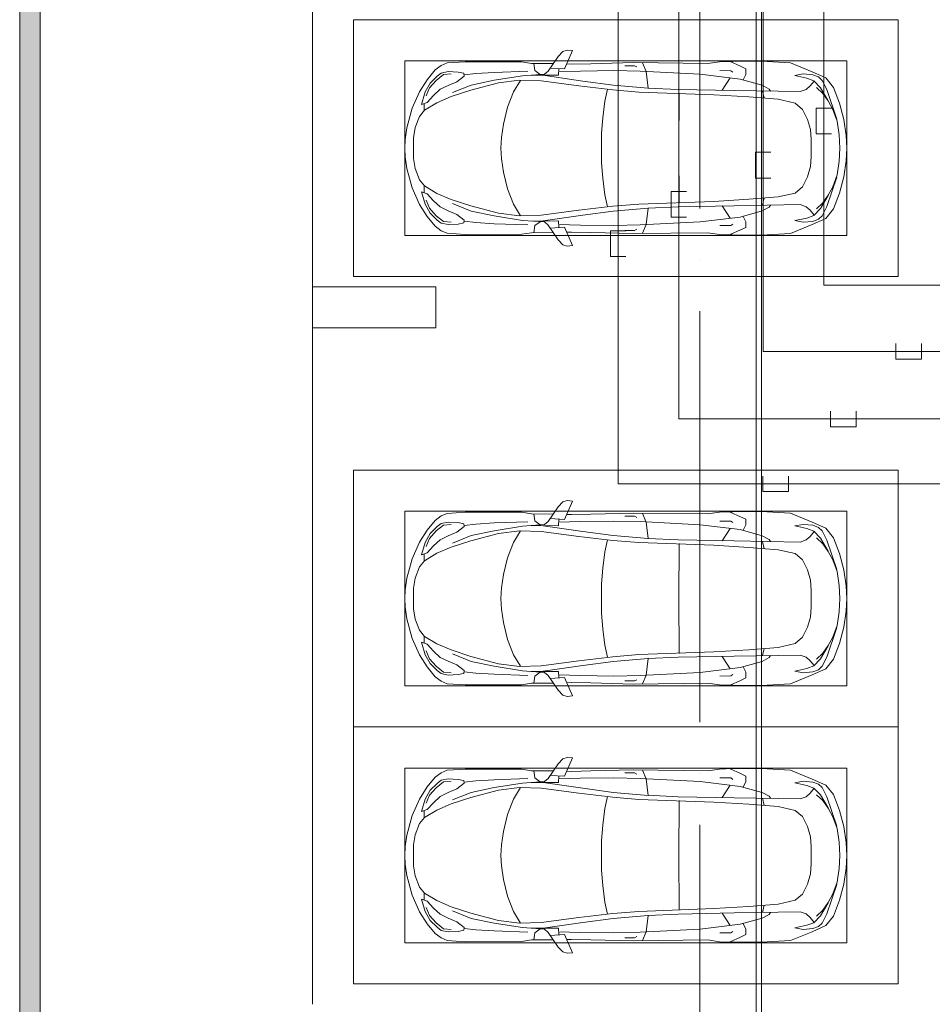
# Model space of a CAD drawing. Header units: millimetres. Extents: x -32229 to 291619, y -13689 to 125138.
# Tile 443 of 565: x 79985 to 88868, y 40165 to 49750. Entities that reach past the tile are written whole.
import ezdxf

# ---------------------------------------------------------------- set-up
doc = ezdxf.new("R2010")
doc.units = ezdxf.units.MM
doc.linetypes.add('ADSK_Линия сетки', pattern=[5000, 4000, -500, 0, -500])
doc.layers.add('A-DETL-____-OTLN', color=7, linetype='Continuous', lineweight=9, true_color=0x00a600)
for name, color, linetype, lineweight in [('A-DETL-GENF-OTLN', 7, 'Continuous', 18), ('A-FLOR-____-OTLN', 7, 'Continuous', 18), ('A-GENM-____-OTLN', 7, 'Continuous', 18), ('C-PRKG-____-OTLN', 7, 'Continuous', 18), ('M-EQPM-____-OTLN', 7, 'Continuous', 18), ('S-COLS-____-MCUT', 7, 'Continuous', 40), ('S-GRID-____-OTLN', 7, 'Continuous', 9)]:
    doc.layers.add(name, color=color, linetype=linetype, lineweight=lineweight)

# ---------------------------------------------------------------- blocks, each defined once
blk = doc.blocks.new('АР_Машиноместо - 5300x2500_С-V37--02 ЭМ')
at = {"layer": 'A-DETL-GENF-OTLN', "color": 253, "lineweight": 13, "true_color": 0xaaaaaa}
for p, q in [((861.8, -571.6), (701.8, -640.4)), ((1052.6, -517.5), (861.8, -571.6)), ((1165.1, -503.1), (1052.6, -517.5)), ((1250, -500), (1165.1, -503.1)), ((1250, -500), (1334.9, -503.1)), ((1334.9, -503.1), (1447.4, -517.5)), ((1447.4, -517.5), (1638.2, -571.6)), ((1638.2, -571.6), (1798.2, -640.4)), ((701.8, -640.4), (584.4, -714.6)), ((824.6, -660.9), (703.5, -696.4)), ((804.5, -715.7), (824.6, -660.9)), ((941.4, -642.2), (881.5, -691.6)), ((1050.7, -599.4), (941.4, -642.2)), ((1148.8, -583), (1050.7, -599.4)), ((1250, -581.6), (1148.8, -583)), ((1250, -581.6), (1351.2, -583)), ((1351.2, -583), (1449.3, -599.4)), ((1449.3, -599.4), (1558.6, -642.2)), ((1558.6, -642.2), (1618.5, -691.6)), ((1695.5, -715.7), (1675.4, -660.9)), ((1675.4, -660.9), (1796.5, -696.4)), ((1798.2, -640.4), (1915.6, -714.6)), ((584.4, -714.6), (489, -795.6)), ((616.5, -746.4), (550, -812.3)), ((703.5, -696.4), (616.5, -746.4)), ((737.5, -778.3), (804.5, -715.7)), ((881.5, -691.6), (809.1, -809.4)), ((888.4, -685.9), (815.2, -686.6)), ((1611.6, -685.9), (1684.8, -686.6)), ((1618.5, -691.6), (1690.9, -809.4)), ((1762.5, -778.3), (1695.5, -715.7)), ((1796.5, -696.4), (1883.5, -746.4)), ((1883.5, -746.4), (1950, -812.3)), ((1915.6, -714.6), (2011, -795.6)), ((445.9, -853.1), (420.9, -910.7)), ((489, -795.6), (445.9, -853.1)), ((519.1, -851.5), (505.7, -920)), ((550, -812.3), (519.1, -851.5)), ((639.1, -920), (677.4, -843.7)), ((677.4, -843.7), (737.5, -778.3)), ((809.1, -809.4), (749.2, -950.3)), ((1690.9, -809.4), (1750.8, -950.3)), ((1822.6, -843.7), (1762.5, -778.3)), ((1860.9, -920), (1822.6, -843.7)), ((1950, -812.3), (1980.9, -851.5)), ((1980.9, -851.5), (1994.3, -920)), ((2011, -795.6), (2054.1, -853.1)), ((2054.1, -853.1), (2079.1, -910.7)), ((420.9, -910.7), (409.5, -1087)), ((505.7, -920), (510.2, -1018.7)), ((603.4, -1004.8), (639.1, -920)), ((749.2, -950.3), (687.4, -1141)), ((1750.8, -950.3), (1812.6, -1141)), ((1896.6, -1004.8), (1860.9, -920)), ((1994.3, -920), (1989.8, -1018.7)), ((2079.1, -910.7), (2090.5, -1087)), ((510.2, -1018.7), (521.5, -1074.5)), ((548.5, -1076.2), (603.4, -1004.8)), ((1951.5, -1076.2), (1896.6, -1004.8)), ((1989.8, -1018.7), (1978.5, -1074.5)), ((409.5, -1087), (410.6, -1634.2)), ((521.5, -1074.5), (548.5, -1076.2)), ((687.4, -1141), (615.4, -1410.3)), ((1812.6, -1141), (1884.6, -1410.3)), ((1978.5, -1074.5), (1951.5, -1076.2)), ((2090.5, -1087), (2089.4, -1634.2)), ((615.4, -1410.3), (589.4, -1615.5)), ((1146.9, -1439.4), (1250, -1434.1)), ((1353.1, -1439.4), (1250, -1434.1)), ((1884.6, -1410.3), (1910.6, -1615.5)), ((703.6, -1557.1), (852.8, -1499)), ((852.8, -1499), (1016.6, -1459.9)), ((1016.6, -1459.9), (1146.9, -1439.4)), ((1483.4, -1459.9), (1353.1, -1439.4)), ((1647.2, -1499), (1483.4, -1459.9)), ((1796.4, -1557.1), (1647.2, -1499)), ((589.4, -1615.5), (595.8, -1824.8)), ((590.4, -1624.3), (703.6, -1557.1)), ((1909.6, -1624.3), (1796.4, -1557.1)), ((1910.6, -1615.5), (1904.2, -1824.8)), ((410.6, -1634.2), (426.5, -1730.9)), ((546.5, -1642.6), (530.6, -1857.6)), ((1953.5, -1642.6), (1969.4, -1857.6)), ((2089.4, -1634.2), (2073.5, -1730.9)), ((426.5, -1730.9), (427.5, -1943)), ((495, -1765.3), (426.6, -1753.4)), ((533.6, -1816.8), (495, -1765.3)), ((597, -2231), (535, -1798.3)), ((540.9, -1993.7), (539.8, -1733.1)), ((1903, -2231), (1965, -1798.3)), ((1959.1, -1993.7), (1960.2, -1733.1)), ((1966.4, -1816.8), (2005, -1765.3)), ((2005, -1765.3), (2073.4, -1753.4)), ((2073.5, -1730.9), (2072.5, -1943)), ((500.6, -1894.5), (357.8, -1990.1)), ((479.9, -2052.9), (471, -1914.3)), ((530.6, -1857.6), (500.6, -1894.5)), ((595.8, -1824.8), (644.6, -2191.8)), ((1904.2, -1824.8), (1855.4, -2191.8)), ((1969.4, -1857.6), (1999.4, -1894.5)), ((1999.4, -1894.5), (2142.2, -1990.1)), ((2020.1, -2052.9), (2029, -1914.3)), ((357.8, -1990.1), (309.5, -2036.1)), ((540.9, -1993.7), (476.3, -1997.9)), ((505.9, -1996), (500, -2210.1)), ((1959.1, -1993.7), (2023.7, -1997.9)), ((1994.1, -1996), (2000, -2210.1)), ((2142.2, -1990.1), (2190.5, -2036.1)), ((309.5, -2036.1), (296.8, -2079.9)), ((296.8, -2079.9), (301.4, -2130.5)), ((301.4, -2130.5), (479.9, -2052.9)), ((432.3, -2119.9), (430.7, -2073.9)), ((2198.6, -2130.5), (2020.1, -2052.9)), ((2067.7, -2119.9), (2069.3, -2073.9)), ((2190.5, -2036.1), (2203.2, -2079.9)), ((2203.2, -2079.9), (2198.6, -2130.5)), ((428.2, -2308.5), (432.3, -2119.9)), ((644.6, -2191.8), (684.2, -2522.3)), ((1855.4, -2191.8), (1815.8, -2522.3)), ((2071.8, -2308.5), (2067.7, -2119.9)), ((500, -2210.1), (495.7, -2532.3)), ((636.6, -2526.5), (597, -2231)), ((1863.4, -2526.5), (1903, -2231)), ((2000, -2210.1), (2004.3, -2532.3)), ((417.5, -2723), (428.2, -2308.5)), ((2082.5, -2723), (2071.8, -2308.5)), ((495.7, -2532.3), (501.4, -2789.7)), ((636.6, -2526.5), (665.8, -2867.4)), ((684.2, -2522.3), (704.9, -2775.5)), ((1815.8, -2522.3), (1795.1, -2775.5)), ((1863.4, -2526.5), (1834.2, -2867.4)), ((2004.3, -2532.3), (1998.6, -2789.7)), ((447.8, -2638.7), (447.8, -2733.7)), ((2052.2, -2638.7), (2052.2, -2733.7)), ((426.5, -3446.8), (417.5, -2723)), ((447.8, -2733.7), (459.7, -2756.2)), ((704.9, -2775.5), (731.2, -3507.6)), ((1795.1, -2775.5), (1768.8, -3507.6)), ((2052.2, -2733.7), (2040.3, -2756.2)), ((2073.5, -3446.8), (2082.5, -2723)), ((505.1, -2846.9), (420.9, -2813.3)), ((501.4, -2789.7), (530.9, -3374.8)), ((665.8, -2867.4), (505.1, -2846.9)), ((665.6, -2864.6), (678.7, -3159.5)), ((1834.4, -2864.6), (1821.3, -3159.5)), ((1834.2, -2867.4), (1994.9, -2846.9)), ((1998.6, -2789.7), (1969.1, -3374.8)), ((1994.9, -2846.9), (2079.1, -2813.3)), ((678.7, -3159.5), (689.3, -3705.5)), ((1821.3, -3159.5), (1810.7, -3705.5)), ((409.5, -3560), (426.5, -3446.8)), ((530.9, -3374.8), (578.7, -3762.9)), ((1969.1, -3374.8), (1921.3, -3762.9)), ((2090.5, -3560), (2073.5, -3446.8)), ((731.2, -3507.6), (752.2, -3845.6)), ((1768.8, -3507.6), (1747.8, -3845.6)), ((405.6, -3688.5), (409.5, -3560)), ((495.5, -3566.1), (496.8, -3671.6)), ((687.1, -3588.8), (566.5, -3663.9)), ((1812.9, -3588.8), (1933.5, -3663.9)), ((2004.5, -3566.1), (2003.2, -3671.6)), ((2094.4, -3688.5), (2090.5, -3560)), ((403.4, -3968), (405.6, -3688.5)), ((408.2, -3667), (453.1, -3766.3)), ((496.8, -3671.6), (510.1, -3691.5)), ((689.3, -3705.5), (699.7, -4345.5)), ((1810.7, -3705.5), (1800.3, -4345.5)), ((2003.2, -3671.6), (1989.9, -3691.5)), ((2091.8, -3667), (2046.9, -3766.3)), ((2096.6, -3968), (2094.4, -3688.5)), ((453.1, -3766.3), (478.4, -3819.3)), ((478.4, -3819.3), (532.5, -3818.1)), ((532.5, -3818.1), (585.5, -3790.5)), ((578.7, -3762.9), (638.7, -3975.4)), ((1921.3, -3762.9), (1861.3, -3975.4)), ((1967.5, -3818.1), (1914.5, -3790.5)), ((2021.6, -3819.3), (1967.5, -3818.1)), ((2046.9, -3766.3), (2021.6, -3819.3)), ((752.2, -3845.6), (774.4, -4132.9)), ((1747.8, -3845.6), (1725.6, -4132.9)), ((419.6, -4254.2), (403.4, -3968)), ((638.7, -3975.4), (675.2, -4045.5)), ((1861.3, -3975.4), (1824.8, -4045.5)), ((2080.4, -4254.2), (2096.6, -3968)), ((675.2, -4045.5), (694.6, -4057.6)), ((1824.8, -4045.5), (1805.4, -4057.6)), ((774.4, -4132.9), (812.5, -4298.9)), ((1725.6, -4132.9), (1687.5, -4298.9)), ((507.1, -4462.6), (419.6, -4254.2)), ((543.7, -4295.1), (528.4, -4374.7)), ((569.5, -4413.1), (543.7, -4295.1)), ((812.5, -4298.9), (872.7, -4370.2)), ((1687.5, -4298.9), (1627.3, -4370.2)), ((1930.5, -4413.1), (1956.3, -4295.1)), ((1956.3, -4295.1), (1971.6, -4374.7)), ((1992.9, -4462.6), (2080.4, -4254.2)), ((528.4, -4374.7), (536.4, -4471.4)), ((679.6, -4406.3), (645, -4445.5)), ((699.7, -4345.5), (679.6, -4406.3)), ((872.7, -4370.2), (970.5, -4419.3)), ((1627.3, -4370.2), (1529.5, -4419.3)), ((1800.3, -4345.5), (1820.4, -4406.3)), ((1820.4, -4406.3), (1855, -4445.5)), ((1971.6, -4374.7), (1963.6, -4471.4)), ((565.9, -4595.1), (507.1, -4462.6)), ((536.4, -4471.4), (557.5, -4525.7)), ((594.6, -4479.3), (569.5, -4413.1)), ((661.8, -4543.1), (594.6, -4479.3)), ((645, -4445.5), (597.3, -4481.4)), ((970.5, -4419.3), (1069.6, -4447.3)), ((1069.6, -4447.3), (1167.1, -4453.2)), ((1167.1, -4453.2), (1250, -4453.9)), ((1332.9, -4453.2), (1250, -4453.9)), ((1430.4, -4447.3), (1332.9, -4453.2)), ((1529.5, -4419.3), (1430.4, -4447.3)), ((1838.2, -4543.1), (1905.4, -4479.3)), ((1855, -4445.5), (1902.7, -4481.4)), ((1905.4, -4479.3), (1930.5, -4413.1)), ((1934.1, -4595.1), (1992.9, -4462.6)), ((1963.6, -4471.4), (1942.5, -4525.7)), ((557.5, -4525.7), (590.7, -4560.1)), ((659.1, -4669.9), (565.9, -4595.1)), ((590.7, -4560.1), (680.7, -4606.5)), ((717.1, -4568.9), (659.6, -4505.3)), ((788.5, -4617.7), (661.8, -4543.1)), ((791.3, -4619.7), (717.1, -4568.9)), ((1708.7, -4619.7), (1782.9, -4568.9)), ((1711.5, -4617.7), (1838.2, -4543.1)), ((1782.9, -4568.9), (1840.4, -4505.3)), ((1909.3, -4560.1), (1819.3, -4606.5)), ((1840.9, -4669.9), (1934.1, -4595.1)), ((1942.5, -4525.7), (1909.3, -4560.1)), ((812.7, -4729.4), (659.1, -4669.9)), ((680.7, -4606.5), (967, -4703.6)), ((873.9, -4665.1), (791.3, -4619.7)), ((988.2, -4706.7), (873.9, -4665.1)), ((1511.8, -4706.7), (1626.1, -4665.1)), ((1819.3, -4606.5), (1533, -4703.6)), ((1626.1, -4665.1), (1708.7, -4619.7)), ((1687.3, -4729.4), (1840.9, -4669.9)), ((970.2, -4771.8), (812.7, -4729.4)), ((1126.4, -4794.1), (970.2, -4771.8)), ((1122.2, -4726.4), (988.2, -4706.7)), ((1250, -4731.7), (1122.2, -4726.4)), ((1250, -4731.7), (1377.8, -4726.4)), ((1373.6, -4794.1), (1529.8, -4771.8)), ((1377.8, -4726.4), (1511.8, -4706.7)), ((1529.8, -4771.8), (1687.3, -4729.4)), ((1250, -4800), (1126.4, -4794.1)), ((1250, -4800), (1373.6, -4794.1))]:
    blk.add_line(p, q, dxfattribs=at)
at = {"layer": 'A-DETL-GENF-OTLN', "color": 254, "lineweight": 13, "true_color": 0xd4d4d4}
for p, q in [((664.7, -739.9), (591.7, -805)), ((742.6, -707.8), (664.7, -739.9)), ((1757.4, -707.8), (1835.3, -739.9)), ((1835.3, -739.9), (1908.3, -805)), ((591.7, -805), (534.5, -874.4)), ((1908.3, -805), (1965.5, -874.4)), ((534.5, -874.4), (528.1, -949.5)), ((1965.5, -874.4), (1971.9, -949.5)), ((710.2, -962.8), (636.7, -1146)), ((1789.8, -962.8), (1863.3, -1146)), ((537.4, -1076.1), (524.9, -1188.6)), ((636.7, -1146), (590.3, -1367.8)), ((1863.3, -1146), (1909.7, -1367.8)), ((1962.6, -1076.1), (1975.1, -1188.6)), ((524.9, -1188.6), (513.9, -1368.9)), ((1975.1, -1188.6), (1986.1, -1368.9)), ((513.9, -1368.9), (502.3, -1696.3)), ((590.3, -1367.8), (546.5, -1642.6)), ((1909.7, -1367.8), (1953.5, -1642.6)), ((1986.1, -1368.9), (1997.7, -1696.3)), ((677.9, -2473), (794.6, -2446)), ((794.6, -2446), (955.7, -2426.8)), ((955.7, -2426.8), (1105.5, -2413.7)), ((1105.5, -2413.7), (1250, -2412.9)), ((1394.5, -2413.7), (1250, -2412.9)), ((1544.3, -2426.8), (1394.5, -2413.7)), ((1705.4, -2446), (1544.3, -2426.8)), ((1822.1, -2473), (1705.4, -2446)), ((715.1, -3168.3), (1250, -3167.3)), ((1784.9, -3168.3), (1250, -3167.3)), ((694.6, -3980.4), (765.1, -3996.8)), ((1805.4, -3980.4), (1734.9, -3996.8))]:
    blk.add_line(p, q, dxfattribs=at)
at = {"layer": 'C-PRKG-____-OTLN', "color": 253, "lineweight": 13, "true_color": 0xaaaaaa}
for p, q in [((2500, 0), (0, 0)), ((0, 0), (0, -5300)), ((2500, 0), (2500, -5300)), ((400, -500), (400, -4800)), ((400, -500), (2100, -500)), ((2100, -500), (2100, -4800)), ((400, -4800), (2100, -4800)), ((2500, -5300), (0, -5300))]:
    blk.add_line(p, q, dxfattribs=at)
blk = doc.blocks.new('АР_Машиноместо - 5300x2500_С-V38--02 ЭМ')
at = {"layer": 'A-DETL-GENF-OTLN', "color": 253, "lineweight": 13, "true_color": 0xaaaaaa}
for p, q in [((1126.4, 4794.1), (970.2, 4771.8)), ((1250, 4800), (1126.4, 4794.1)), ((1250, 4800), (1373.6, 4794.1)), ((1373.6, 4794.1), (1529.8, 4771.8)), ((812.7, 4729.4), (659.1, 4669.9)), ((680.7, 4606.5), (967, 4703.6)), ((970.2, 4771.8), (812.7, 4729.4)), ((988.2, 4706.7), (873.9, 4665.1)), ((1122.2, 4726.4), (988.2, 4706.7)), ((1250, 4731.7), (1122.2, 4726.4)), ((1250, 4731.7), (1377.8, 4726.4)), ((1377.8, 4726.4), (1511.8, 4706.7)), ((1511.8, 4706.7), (1626.1, 4665.1)), ((1529.8, 4771.8), (1687.3, 4729.4)), ((1819.3, 4606.5), (1533, 4703.6)), ((1687.3, 4729.4), (1840.9, 4669.9)), ((659.1, 4669.9), (565.9, 4595.1)), ((590.7, 4560.1), (680.7, 4606.5)), ((788.5, 4617.7), (661.8, 4543.1)), ((791.3, 4619.7), (717.1, 4568.9)), ((873.9, 4665.1), (791.3, 4619.7)), ((1626.1, 4665.1), (1708.7, 4619.7)), ((1708.7, 4619.7), (1782.9, 4568.9)), ((1711.5, 4617.7), (1838.2, 4543.1)), ((1909.3, 4560.1), (1819.3, 4606.5)), ((1840.9, 4669.9), (1934.1, 4595.1)), ((565.9, 4595.1), (507.1, 4462.6)), ((536.4, 4471.4), (557.5, 4525.7)), ((557.5, 4525.7), (590.7, 4560.1)), ((661.8, 4543.1), (594.6, 4479.3)), ((717.1, 4568.9), (659.6, 4505.3)), ((1782.9, 4568.9), (1840.4, 4505.3)), ((1838.2, 4543.1), (1905.4, 4479.3)), ((1942.5, 4525.7), (1909.3, 4560.1)), ((1934.1, 4595.1), (1992.9, 4462.6)), ((1963.6, 4471.4), (1942.5, 4525.7)), ((507.1, 4462.6), (419.6, 4254.2)), ((528.4, 4374.7), (536.4, 4471.4)), ((569.5, 4413.1), (543.7, 4295.1)), ((594.6, 4479.3), (569.5, 4413.1)), ((645, 4445.5), (597.3, 4481.4)), ((679.6, 4406.3), (645, 4445.5)), ((872.7, 4370.2), (970.5, 4419.3)), ((970.5, 4419.3), (1069.6, 4447.3)), ((1069.6, 4447.3), (1167.1, 4453.2)), ((1167.1, 4453.2), (1250, 4453.9)), ((1332.9, 4453.2), (1250, 4453.9)), ((1430.4, 4447.3), (1332.9, 4453.2)), ((1529.5, 4419.3), (1430.4, 4447.3)), ((1627.3, 4370.2), (1529.5, 4419.3)), ((1820.4, 4406.3), (1855, 4445.5)), ((1855, 4445.5), (1902.7, 4481.4)), ((1905.4, 4479.3), (1930.5, 4413.1)), ((1930.5, 4413.1), (1956.3, 4295.1)), ((1971.6, 4374.7), (1963.6, 4471.4)), ((1992.9, 4462.6), (2080.4, 4254.2)), ((543.7, 4295.1), (528.4, 4374.7)), ((699.7, 4345.5), (679.6, 4406.3)), ((689.3, 3705.5), (699.7, 4345.5)), ((812.5, 4298.9), (872.7, 4370.2)), ((1687.5, 4298.9), (1627.3, 4370.2)), ((1800.3, 4345.5), (1820.4, 4406.3)), ((1810.7, 3705.5), (1800.3, 4345.5)), ((1956.3, 4295.1), (1971.6, 4374.7)), ((419.6, 4254.2), (403.4, 3968)), ((774.4, 4132.9), (812.5, 4298.9)), ((1725.6, 4132.9), (1687.5, 4298.9)), ((2080.4, 4254.2), (2096.6, 3968)), ((752.2, 3845.6), (774.4, 4132.9)), ((1747.8, 3845.6), (1725.6, 4132.9)), ((638.7, 3975.4), (675.2, 4045.5)), ((675.2, 4045.5), (694.6, 4057.6)), ((1824.8, 4045.5), (1805.4, 4057.6)), ((1861.3, 3975.4), (1824.8, 4045.5)), ((403.4, 3968), (405.6, 3688.5)), ((578.7, 3762.9), (638.7, 3975.4)), ((1921.3, 3762.9), (1861.3, 3975.4)), ((2096.6, 3968), (2094.4, 3688.5)), ((731.2, 3507.6), (752.2, 3845.6)), ((1768.8, 3507.6), (1747.8, 3845.6)), ((408.2, 3667), (453.1, 3766.3)), ((453.1, 3766.3), (478.4, 3819.3)), ((478.4, 3819.3), (532.5, 3818.1)), ((530.9, 3374.8), (578.7, 3762.9)), ((532.5, 3818.1), (585.5, 3790.5)), ((1967.5, 3818.1), (1914.5, 3790.5)), ((1969.1, 3374.8), (1921.3, 3762.9)), ((2021.6, 3819.3), (1967.5, 3818.1)), ((2046.9, 3766.3), (2021.6, 3819.3)), ((2091.8, 3667), (2046.9, 3766.3)), ((405.6, 3688.5), (409.5, 3560)), ((495.5, 3566.1), (496.8, 3671.6)), ((496.8, 3671.6), (510.1, 3691.5)), ((687.1, 3588.8), (566.5, 3663.9)), ((678.7, 3159.5), (689.3, 3705.5)), ((1821.3, 3159.5), (1810.7, 3705.5)), ((1812.9, 3588.8), (1933.5, 3663.9)), ((2003.2, 3671.6), (1989.9, 3691.5)), ((2004.5, 3566.1), (2003.2, 3671.6)), ((2094.4, 3688.5), (2090.5, 3560)), ((409.5, 3560), (426.5, 3446.8)), ((2090.5, 3560), (2073.5, 3446.8)), ((704.9, 2775.5), (731.2, 3507.6)), ((1795.1, 2775.5), (1768.8, 3507.6)), ((426.5, 3446.8), (417.5, 2723)), ((501.4, 2789.7), (530.9, 3374.8)), ((1998.6, 2789.7), (1969.1, 3374.8)), ((2073.5, 3446.8), (2082.5, 2723)), ((665.6, 2864.6), (678.7, 3159.5)), ((1834.4, 2864.6), (1821.3, 3159.5)), ((505.1, 2846.9), (420.9, 2813.3)), ((495.7, 2532.3), (501.4, 2789.7)), ((665.8, 2867.4), (505.1, 2846.9)), ((636.6, 2526.5), (665.8, 2867.4)), ((1834.2, 2867.4), (1994.9, 2846.9)), ((1863.4, 2526.5), (1834.2, 2867.4)), ((1994.9, 2846.9), (2079.1, 2813.3)), ((2004.3, 2532.3), (1998.6, 2789.7)), ((417.5, 2723), (428.2, 2308.5)), ((447.8, 2733.7), (459.7, 2756.2)), ((447.8, 2638.7), (447.8, 2733.7)), ((684.2, 2522.3), (704.9, 2775.5)), ((1815.8, 2522.3), (1795.1, 2775.5)), ((2052.2, 2733.7), (2040.3, 2756.2)), ((2052.2, 2638.7), (2052.2, 2733.7)), ((2082.5, 2723), (2071.8, 2308.5)), ((500, 2210.1), (495.7, 2532.3)), ((636.6, 2526.5), (597, 2231)), ((644.6, 2191.8), (684.2, 2522.3)), ((1855.4, 2191.8), (1815.8, 2522.3)), ((1863.4, 2526.5), (1903, 2231)), ((2000, 2210.1), (2004.3, 2532.3)), ((428.2, 2308.5), (432.3, 2119.9)), ((2071.8, 2308.5), (2067.7, 2119.9)), ((505.9, 1996), (500, 2210.1)), ((597, 2231), (535, 1798.3)), ((1903, 2231), (1965, 1798.3)), ((1994.1, 1996), (2000, 2210.1)), ((296.8, 2079.9), (301.4, 2130.5)), ((301.4, 2130.5), (479.9, 2052.9)), ((432.3, 2119.9), (430.7, 2073.9)), ((595.8, 1824.8), (644.6, 2191.8)), ((1904.2, 1824.8), (1855.4, 2191.8)), ((2198.6, 2130.5), (2020.1, 2052.9)), ((2067.7, 2119.9), (2069.3, 2073.9)), ((2203.2, 2079.9), (2198.6, 2130.5)), ((309.5, 2036.1), (296.8, 2079.9)), ((357.8, 1990.1), (309.5, 2036.1)), ((479.9, 2052.9), (471, 1914.3)), ((2020.1, 2052.9), (2029, 1914.3)), ((2142.2, 1990.1), (2190.5, 2036.1)), ((2190.5, 2036.1), (2203.2, 2079.9)), ((500.6, 1894.5), (357.8, 1990.1)), ((426.5, 1730.9), (427.5, 1943)), ((540.9, 1993.7), (476.3, 1997.9)), ((540.9, 1993.7), (539.8, 1733.1)), ((1959.1, 1993.7), (2023.7, 1997.9)), ((1959.1, 1993.7), (1960.2, 1733.1)), ((1999.4, 1894.5), (2142.2, 1990.1)), ((2073.5, 1730.9), (2072.5, 1943)), ((530.6, 1857.6), (500.6, 1894.5)), ((546.5, 1642.6), (530.6, 1857.6)), ((589.4, 1615.5), (595.8, 1824.8)), ((1910.6, 1615.5), (1904.2, 1824.8)), ((1953.5, 1642.6), (1969.4, 1857.6)), ((1969.4, 1857.6), (1999.4, 1894.5)), ((410.6, 1634.2), (426.5, 1730.9)), ((495, 1765.3), (426.6, 1753.4)), ((533.6, 1816.8), (495, 1765.3)), ((1966.4, 1816.8), (2005, 1765.3)), ((2005, 1765.3), (2073.4, 1753.4)), ((2089.4, 1634.2), (2073.5, 1730.9)), ((409.5, 1087), (410.6, 1634.2)), ((2090.5, 1087), (2089.4, 1634.2)), ((615.4, 1410.3), (589.4, 1615.5)), ((590.4, 1624.3), (703.6, 1557.1)), ((703.6, 1557.1), (852.8, 1499)), ((1796.4, 1557.1), (1647.2, 1499)), ((1909.6, 1624.3), (1796.4, 1557.1)), ((1884.6, 1410.3), (1910.6, 1615.5)), ((852.8, 1499), (1016.6, 1459.9)), ((1016.6, 1459.9), (1146.9, 1439.4)), ((1146.9, 1439.4), (1250, 1434.1)), ((1353.1, 1439.4), (1250, 1434.1)), ((1483.4, 1459.9), (1353.1, 1439.4)), ((1647.2, 1499), (1483.4, 1459.9)), ((687.4, 1141), (615.4, 1410.3)), ((1812.6, 1141), (1884.6, 1410.3)), ((420.9, 910.7), (409.5, 1087)), ((510.2, 1018.7), (521.5, 1074.5)), ((521.5, 1074.5), (548.5, 1076.2)), ((548.5, 1076.2), (603.4, 1004.8)), ((749.2, 950.3), (687.4, 1141)), ((1750.8, 950.3), (1812.6, 1141)), ((1951.5, 1076.2), (1896.6, 1004.8)), ((1978.5, 1074.5), (1951.5, 1076.2)), ((1989.8, 1018.7), (1978.5, 1074.5)), ((2079.1, 910.7), (2090.5, 1087)), ((505.7, 920), (510.2, 1018.7)), ((603.4, 1004.8), (639.1, 920)), ((1896.6, 1004.8), (1860.9, 920)), ((1994.3, 920), (1989.8, 1018.7)), ((445.9, 853.1), (420.9, 910.7)), ((519.1, 851.5), (505.7, 920)), ((639.1, 920), (677.4, 843.7)), ((809.1, 809.4), (749.2, 950.3)), ((1690.9, 809.4), (1750.8, 950.3)), ((1860.9, 920), (1822.6, 843.7)), ((1980.9, 851.5), (1994.3, 920)), ((2054.1, 853.1), (2079.1, 910.7)), ((489, 795.6), (445.9, 853.1)), ((584.4, 714.6), (489, 795.6)), ((550, 812.3), (519.1, 851.5)), ((616.5, 746.4), (550, 812.3)), ((677.4, 843.7), (737.5, 778.3)), ((737.5, 778.3), (804.5, 715.7)), ((881.5, 691.6), (809.1, 809.4)), ((1618.5, 691.6), (1690.9, 809.4)), ((1762.5, 778.3), (1695.5, 715.7)), ((1822.6, 843.7), (1762.5, 778.3)), ((1883.5, 746.4), (1950, 812.3)), ((1915.6, 714.6), (2011, 795.6)), ((1950, 812.3), (1980.9, 851.5)), ((2011, 795.6), (2054.1, 853.1)), ((701.8, 640.4), (584.4, 714.6)), ((703.5, 696.4), (616.5, 746.4)), ((824.6, 660.9), (703.5, 696.4)), ((804.5, 715.7), (824.6, 660.9)), ((888.4, 685.9), (815.2, 686.6)), ((941.4, 642.2), (881.5, 691.6)), ((1558.6, 642.2), (1618.5, 691.6)), ((1611.6, 685.9), (1684.8, 686.6)), ((1695.5, 715.7), (1675.4, 660.9)), ((1675.4, 660.9), (1796.5, 696.4)), ((1796.5, 696.4), (1883.5, 746.4)), ((1798.2, 640.4), (1915.6, 714.6)), ((861.8, 571.6), (701.8, 640.4)), ((1050.7, 599.4), (941.4, 642.2)), ((1148.8, 583), (1050.7, 599.4)), ((1250, 581.6), (1148.8, 583)), ((1250, 581.6), (1351.2, 583)), ((1351.2, 583), (1449.3, 599.4)), ((1449.3, 599.4), (1558.6, 642.2)), ((1638.2, 571.6), (1798.2, 640.4)), ((1052.6, 517.5), (861.8, 571.6)), ((1165.1, 503.1), (1052.6, 517.5)), ((1250, 500), (1165.1, 503.1)), ((1250, 500), (1334.9, 503.1)), ((1334.9, 503.1), (1447.4, 517.5)), ((1447.4, 517.5), (1638.2, 571.6))]:
    blk.add_line(p, q, dxfattribs=at)
at = {"layer": 'A-DETL-GENF-OTLN', "color": 254, "lineweight": 13, "true_color": 0xd4d4d4}
for p, q in [((694.6, 3980.4), (765.1, 3996.8)), ((1805.4, 3980.4), (1734.9, 3996.8)), ((715.1, 3168.3), (1250, 3167.3)), ((1784.9, 3168.3), (1250, 3167.3)), ((677.9, 2473), (794.6, 2446)), ((794.6, 2446), (955.7, 2426.8)), ((955.7, 2426.8), (1105.5, 2413.7)), ((1105.5, 2413.7), (1250, 2412.9)), ((1394.5, 2413.7), (1250, 2412.9)), ((1544.3, 2426.8), (1394.5, 2413.7)), ((1705.4, 2446), (1544.3, 2426.8)), ((1822.1, 2473), (1705.4, 2446)), ((513.9, 1368.9), (502.3, 1696.3)), ((590.3, 1367.8), (546.5, 1642.6)), ((1909.7, 1367.8), (1953.5, 1642.6)), ((1986.1, 1368.9), (1997.7, 1696.3)), ((524.9, 1188.6), (513.9, 1368.9)), ((636.7, 1146), (590.3, 1367.8)), ((1863.3, 1146), (1909.7, 1367.8)), ((1975.1, 1188.6), (1986.1, 1368.9)), ((537.4, 1076.1), (524.9, 1188.6)), ((1962.6, 1076.1), (1975.1, 1188.6)), ((710.2, 962.8), (636.7, 1146)), ((1789.8, 962.8), (1863.3, 1146)), ((534.5, 874.4), (528.1, 949.5)), ((591.7, 805), (534.5, 874.4)), ((1908.3, 805), (1965.5, 874.4)), ((1965.5, 874.4), (1971.9, 949.5)), ((664.7, 739.9), (591.7, 805)), ((1835.3, 739.9), (1908.3, 805)), ((742.6, 707.8), (664.7, 739.9)), ((1757.4, 707.8), (1835.3, 739.9))]:
    blk.add_line(p, q, dxfattribs=at)
at = {"layer": 'C-PRKG-____-OTLN', "color": 253, "lineweight": 13, "true_color": 0xaaaaaa}
for p, q in [((2500, 5300), (0, 5300)), ((0, 0), (0, 5300)), ((2500, 0), (2500, 5300)), ((400, 4800), (2100, 4800)), ((400, 500), (400, 4800)), ((2100, 500), (2100, 4800)), ((400, 500), (2100, 500)), ((2500, 0), (0, 0))]:
    blk.add_line(p, q, dxfattribs=at)
blk = doc.blocks.new('АР_Лоток - 200х100h_ЛВ1-7522188--02 ЭМ')
at = {"layer": 'M-EQPM-____-OTLN', "lineweight": 13, "true_color": 0xf3f3f3}
blk.add_hatch(color=7, dxfattribs=at).paths.add_polyline_path([(50.006502, 100), (50.006502, -100), (41350, -100), (41350, 100), (5000, 100)])
blk = doc.blocks.new('АР-Заполнение деф_ шва - Д_ш_-4428349--02 ЭМ')
at = {"layer": 'A-GENM-____-OTLN', "color": 253, "lineweight": 13, "true_color": 0xaaaaaa}
for p, q in [((0, 25), (34475, 25)), ((0, -25), (34475, -25))]:
    blk.add_line(p, q, dxfattribs=at)
blk = doc.blocks.new('Наметкина 10_РД_АР_П_отсоединено_rvt-1--02 ЭМ')
at = {"layer": 'A-FLOR-____-OTLN', "color": 253, "lineweight": 13, "true_color": 0xaaaaaa}
for p, q in [((87155.3, 38900), (87155.3, 73300)), ((80185.3, 72700), (80185.3, 31200)), ((79985.3, 31200), (79985.3, 72500)), ((87205.3, 55350), (87205.3, 38850)), ((82835.3, 54850), (82835.3, 47150)), ((82835.3, 54850), (82835.3, 47150)), ((82835.3, 46750), (82835.3, 40165)), ((82835.3, 46750), (82835.3, 40165))]:
    blk.add_line(p, q, dxfattribs=at)
at = {"layer": 'S-COLS-____-MCUT', "color": 253, "lineweight": 15, "true_color": 0xaaaaaa}
for p, q in [((84035.3, 47150), (82835.3, 47150)), ((82835.3, 47150), (82835.3, 46750)), ((84035.3, 46750), (84035.3, 47150)), ((82835.3, 46750), (84035.3, 46750))]:
    blk.add_line(p, q, dxfattribs=at)
at = {"layer": 'A-GENM-____-OTLN', "color": 253, "lineweight": 13, "true_color": 0xaaaaaa, "rotation": 270}
blk.add_blockref('АР-Заполнение деф_ шва - Д_ш_-4428349--02 ЭМ', (87180.3, 73325), dxfattribs=at)
at = {"layer": 'C-PRKG-____-OTLN', "color": 253, "lineweight": 13, "true_color": 0xaaaaaa}
for name, p, rotation in [('АР_Машиноместо - 5300x2500_С-V37--02 ЭМ', (83235.3, 47250), 89.99999999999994), ('АР_Машиноместо - 5300x2500_С-V37--02 ЭМ', (83235.3, 42865), 90.0000000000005), ('АР_Машиноместо - 5300x2500_С-V38--02 ЭМ', (83235.3, 42865), 270.0000000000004)]:
    blk.add_blockref(name, p, dxfattribs=dict(at, rotation=rotation))
at = {"layer": 'M-EQPM-____-OTLN', "color": 253, "lineweight": 13, "true_color": 0xaaaaaa, "rotation": 90}
blk.add_blockref('АР_Лоток - 200х100h_ЛВ1-7522188--02 ЭМ', (80085.3, 31150), dxfattribs=at)

msp = doc.modelspace()

# ---------------------------------------------------------------- linework, layer by layer
at = {"layer": 'A-DETL-____-OTLN', "color": 36, "true_color": 0x804000}
for p, q in [((87813.3, 66289.6), (87813.3, 47166.4)), ((87221.7, 65614.6), (87221.7, 46521.4)), ((86400.8, 63497.5), (86400.8, 45863)), ((85810.8, 62837.5), (85810.8, 45231.1)), ((87888.3, 48888.7), (87738.3, 48888.7)), ((87738.3, 48888.7), (87738.3, 48638.7)), ((87738.3, 48638.7), (87888.3, 48638.7)), ((87296.7, 48458.8), (87146.7, 48458.8)), ((87146.7, 48458.8), (87146.7, 48208.8)), ((87146.7, 48208.8), (87296.7, 48208.8)), ((86475.8, 48077.2), (86325.8, 48077.2)), ((86325.8, 48077.2), (86325.8, 47827.2)), ((86325.8, 47827.2), (86475.8, 47827.2)), ((85885.8, 47696.2), (85735.8, 47696.2)), ((85735.8, 47696.2), (85735.8, 47446.2)), ((85735.8, 47446.2), (85885.8, 47446.2)), ((87813.3, 47166.4), (94048.7, 47166.4)), ((88513.7, 46596.4), (88513.7, 46446.4)), ((88763.7, 46446.4), (88763.7, 46596.4)), ((87221.7, 46521.4), (93405.4, 46521.4)), ((88513.7, 46446.4), (88763.7, 46446.4)), ((87877.9, 45938), (87877.9, 45788)), ((88127.9, 45788), (88127.9, 45938)), ((92754.5, 45863), (86400.8, 45863)), ((87877.9, 45788), (88127.9, 45788)), ((87217.9, 45306.1), (87217.9, 45156.1)), ((87467.9, 45156.1), (87467.9, 45306.1)), ((85810.8, 45231.1), (92094.5, 45231.1)), ((87217.9, 45156.1), (87467.9, 45156.1))]:
    msp.add_line(p, q, dxfattribs=at)
at = {"layer": 'S-GRID-____-OTLN', "color": 253, "linetype": 'ADSK_Линия сетки', "true_color": 0xaaaaaa}
msp.add_line((86605.3, -12088.9), (86605.3, 125138.4), dxfattribs=at)

# ---------------------------------------------------------------- block references
at = {"lineweight": 5}
msp.add_blockref('Наметкина 10_РД_АР_П_отсоединено_rvt-1--02 ЭМ', (0, 0), dxfattribs=at)

doc.saveas('drawing.dxf')
